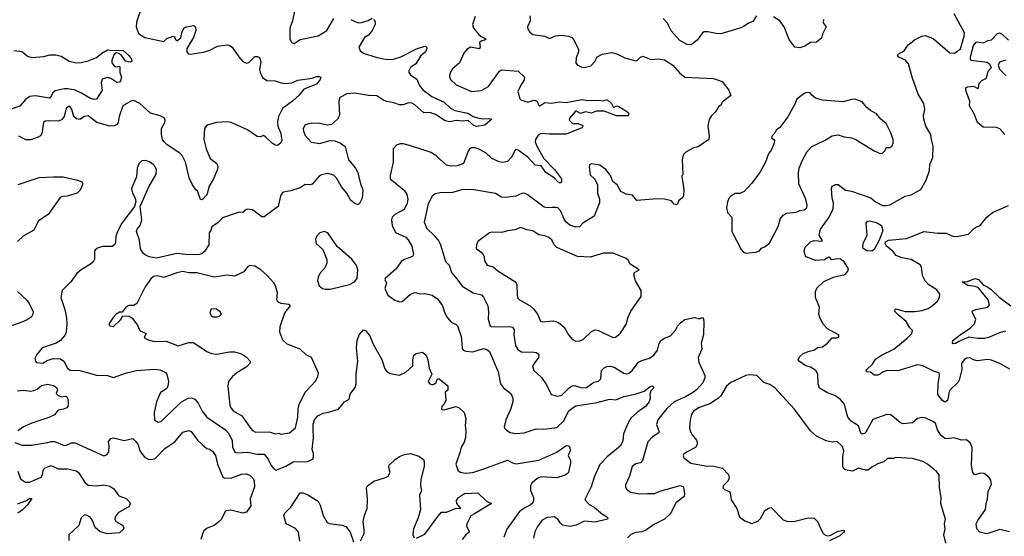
# Model space of a CAD drawing. Extents: x 2133489 to 2292442, y 756223 to 916462.
# Tile 341 of 463: x 2235673 to 2243891, y 816752 to 821065. Entities that reach past the tile are written whole.
import ezdxf

# ---------------------------------------------------------------- set-up
doc = ezdxf.new("R2010")
doc.units = 0

msp = doc.modelspace()

# ---------------------------------------------------------------- linework, layer by layer
at = {"layer": '0CON20XD'}
for points in [[(2236693.8, 821175), (2236648.6, 821045), (2236645.7, 821005), (2236665, 820950), (2236717.5, 820915), (2236875, 820883.3), (2236901.7, 820908.3), (2236955, 820926.7), (2236965, 820922.5), (2236975.9, 820895.9), (2236985, 820888.8), (2237018, 820912), (2237030, 820965), (2237045, 820996), (2237064.5, 821005.5), (2237125.7, 821015.7), (2237141.7, 821001.7), (2237144, 820975), (2237123.3, 820915), (2237069.5, 820825), (2237068.6, 820795), (2237080, 820780), (2237095.7, 820775.7), (2237205, 820792.7), (2237255, 820808.2), (2237325, 820842.5), (2237405, 820854.5), (2237425, 820849.5), (2237445.6, 820835), (2237503.5, 820753.5), (2237534.4, 820715), (2237565, 820702.2), (2237585, 820707.8), (2237635, 820756), (2237658.3, 820758.3), (2237675, 820750), (2237685.5, 820715), (2237675.5, 820645), (2237680, 820625), (2237701.1, 820581.1), (2237735, 820556.5), (2237805.4, 820555.4), (2237855, 820537.1), (2237895, 820530.6), (2237945, 820536.5), (2237995, 820558.9), (2238114.4, 820575.6), (2238150, 820590), (2238171.1, 820591.1), (2238185.6, 820585), (2238181.8, 820565), (2238150, 820525), (2238045, 820484.3), (2238004.6, 820435), (2237950.9, 820385), (2237866, 820324), (2237832.9, 820255), (2237823.6, 820215), (2237827.8, 820175), (2237854, 820115), (2237860, 820055), (2237850, 820035), (2237825, 820013.3), (2237805, 820017.1), (2237782.2, 820032.2), (2237725, 820087.5), (2237707, 820097), (2237683, 820087), (2237655, 820088.8), (2237575.5, 820145.5), (2237437.6, 820207.6), (2237405, 820211.8), (2237314.6, 820205.4), (2237246.1, 820186.1), (2237228.8, 820175), (2237215.8, 820155), (2237210, 820065), (2237229.6, 819985), (2237264.2, 819905), (2237317.5, 819865), (2237327.1, 819835), (2237322.1, 819807.9), (2237290.8, 819735), (2237254.4, 819675), (2237235, 819603.3), (2237195, 819560), (2237183, 819563), (2237156.7, 819635), (2237143.3, 819645), (2237115.8, 819685.8), (2237088.6, 819745), (2237056.4, 819875), (2237031.8, 819925), (2237009.7, 819949.7), (2236905, 820020.8), (2236876.6, 820046.6), (2236865.7, 820065), (2236857.5, 820105), (2236857.5, 820155), (2236885, 820206.7), (2236886.9, 820225), (2236877.8, 820245), (2236845, 820261.1), (2236765.7, 820285), (2236676.9, 820365), (2236625, 820389.6), (2236605, 820387.1), (2236533.4, 820346.6), (2236503.8, 820255), (2236494.4, 820205.6), (2236485, 820188.8), (2236463, 820177), (2236425, 820175.7), (2236316.3, 820206.3), (2236245, 820261.2), (2236215, 820257.5), (2236175, 820230), (2236146.4, 820236.4), (2236124, 820255), (2236109.2, 820315), (2236095, 820338), (2236085, 820341.2), (2236065, 820326.7), (2236054.3, 820305), (2236045.7, 820255), (2236022.9, 820227.1), (2235995, 820217.5), (2235909.5, 820220.5)], [(2237965.6, 821135), (2237951.4, 821055), (2237928.5, 820995), (2237928.6, 820905), (2237943, 820873), (2237965, 820866.7), (2238015, 820898), (2238165, 820928.8), (2238235.4, 820974.6), (2238295.4, 821075)], [(2238436.7, 821065), (2238469.5, 821049.5), (2238505, 821038.9), (2238525, 821040.6), (2238582, 821058), (2238615, 821076.2)], [(2239475, 821090), (2239452.5, 821025), (2239461.2, 820995), (2239501.2, 820945), (2239525, 820924), (2239562.5, 820905), (2239557.5, 820895), (2239525, 820886), (2239511.2, 820875), (2239515.7, 820835), (2239508.1, 820821.9), (2239435, 820835.7), (2239405, 820816.2), (2239378.8, 820785), (2239343.3, 820705), (2239286, 820655), (2239262, 820615), (2239260.5, 820590.5), (2239267.5, 820565), (2239315, 820520), (2239445, 820465.6), (2239525, 820473.1), (2239585, 820507.1), (2239678.6, 820635), (2239694, 820646), (2239835, 820635.7), (2239887.5, 820585), (2239881.2, 820555), (2239855, 820516.7), (2239830.8, 820465), (2239846.7, 820405), (2239856.1, 820396.1), (2239915, 820376), (2239965, 820392.5), (2239980.6, 820390.6), (2239991.8, 820381.8), (2240006.9, 820346.9), (2240015, 820345.6), (2240055, 820372.7), (2240115, 820367.1), (2240175, 820378.5), (2240235, 820374.3), (2240365, 820399.5), (2240415, 820389.1), (2240512.1, 820392.1), (2240535.8, 820385.8), (2240575, 820395.7), (2240592, 820385), (2240611.4, 820365), (2240626.4, 820336.4), (2240635, 820333.3), (2240655, 820344), (2240675, 820340), (2240746, 820295), (2240757.5, 820275), (2240748.2, 820261.8), (2240655, 820262.5), (2240551.7, 820301.7), (2240485, 820300), (2240445, 820284.4), (2240395, 820294.2), (2240355, 820280), (2240315, 820302.5), (2240264, 820245), (2240260, 820225), (2240287.7, 820197.7), (2240335, 820198.1), (2240367.5, 820185), (2240373.3, 820175), (2240365, 820161.2), (2240235, 820108), (2240095, 820107.5), (2240025, 820114.4), (2239999.6, 820100.4), (2239979.4, 820065), (2239975.5, 820045), (2239992.3, 820002.3), (2240048.5, 819905), (2240136.2, 819815), (2240196.5, 819735), (2240196.5, 819715), (2240185, 819700.8), (2240165, 819711.4), (2240134, 819745), (2240065, 819789.5), (2240025.1, 819845.1), (2239975, 819850), (2239915, 819915.5), (2239835, 819976), (2239815, 819980), (2239805, 819972.5), (2239780.5, 819919.5), (2239745, 819880), (2239707, 819873), (2239675, 819877.5), (2239614.5, 819904.5), (2239562.6, 819952.6), (2239505, 819982.9), (2239475, 819994.3), (2239445, 819994.2), (2239426.8, 819983.2), (2239415, 819966.7), (2239376.4, 819863.6), (2239325, 819843.5), (2239270.6, 819840.6), (2239235, 819851.1), (2239152.9, 819925), (2239106.3, 819956.3), (2238925.6, 820015.6), (2238875, 820029.2), (2238850.5, 820029.5), (2238821.2, 820018.8), (2238790, 819985), (2238789.2, 819875), (2238764.3, 819765), (2238766.2, 819735), (2238882.4, 819642.4), (2238905.6, 819605), (2238913.1, 819565), (2238907.6, 819532.4), (2238880.9, 819479.1), (2238805, 819439.4), (2238782.5, 819415), (2238777.1, 819395), (2238782.9, 819345), (2238808.7, 819288.7), (2238895, 819248.1), (2238916.9, 819226.9), (2238945.6, 819175), (2238960.8, 819105), (2238952.7, 819087.3), (2238885, 819062.2), (2238857.5, 819045), (2238815.8, 818985), (2238723.8, 818905), (2238720, 818895), (2238733.8, 818865), (2238721.7, 818821.7), (2238746.2, 818765), (2238805, 818724.2), (2238845, 818708), (2238865, 818711.2), (2238935, 818772), (2238972.9, 818787.1), (2239015, 818776.2), (2239055, 818777.5), (2239115, 818764.4), (2239159.2, 818735), (2239203.1, 818675), (2239220.8, 818615), (2239244.4, 818574.4), (2239275, 818538.8), (2239315, 818520), (2239327.4, 818507.4), (2239358.7, 818418.7), (2239365.6, 818325), (2239374.6, 818304.6), (2239396.4, 818296.4), (2239455, 818293.1), (2239545, 818320.5), (2239572.5, 818312.5), (2239594.5, 818294.5), (2239668, 818125), (2239687.1, 818025), (2239712.3, 817992.3), (2239773.8, 817945), (2239790, 817905), (2239788, 817875), (2239770.5, 817809.5), (2239731.2, 817725), (2239716.7, 817665), (2239720, 817655), (2239735, 817636.7), (2239767.7, 817617.7), (2239815, 817609.2), (2239884.2, 817615.8), (2239985, 817648.1), (2240047.3, 817647.3), (2240155, 817660.5), (2240214.8, 817715.2), (2240255, 817795.4), (2240285, 817822.5), (2240315, 817839.6), (2240491.8, 817868.2), (2240595, 817895.5), (2240648.3, 817891.7), (2240715, 817919.4), (2240811.2, 817938.8), (2240885.5, 817964.5), (2240935, 818002), (2240955, 818007.5), (2240970, 817995), (2240940, 817965), (2240933.3, 817935), (2240936.1, 817903.9), (2240926.2, 817875), (2240896, 817835), (2240830.7, 817789.3), (2240775, 817738), (2240751.1, 817698.9), (2240713.4, 817606.6), (2240706.5, 817545), (2240684.5, 817505), (2240576.7, 817415), (2240515, 817352), (2240467.7, 817245), (2240442.2, 817165), (2240392, 817065), (2240393.4, 817053.4), (2240426.9, 817016.9), (2240467.5, 816995), (2240536.2, 816936.2), (2240573.3, 816915), (2240582.5, 816905), (2240580, 816895), (2240475, 816871.1), (2240385, 816877.3), (2240316.6, 816843.4), (2240264.2, 816834.2), (2240205, 816845.5), (2240185, 816863.1), (2240164.3, 816895), (2240135, 816914.3), (2240075, 816907.8), (2240035, 816887.5), (2239995, 816832.5), (2239972, 816788), (2239961.1, 816735)], [(2239932.3, 821097.7), (2239934, 821055), (2239911.2, 821005), (2239913.8, 820985), (2239930.5, 820960.5), (2239955, 820941.2), (2240055, 820925.8), (2240095, 820908.6), (2240145, 820928.6), (2240195, 820934.3), (2240255, 820927.1), (2240281.2, 820915), (2240297, 820897), (2240336.7, 820815), (2240336.2, 820795), (2240316.7, 820745), (2240313.6, 820703.6), (2240325, 820686.7), (2240365, 820668.8), (2240385, 820664), (2240439.7, 820680.3), (2240472.5, 820715), (2240492.5, 820755), (2240535, 820777.5), (2240615, 820790), (2240663, 820777), (2240725, 820746.7), (2240815, 820720), (2240827.3, 820722.7), (2240855, 820751.2), (2240875, 820758.8), (2240941.4, 820731.4), (2241005, 820738), (2241055, 820728.8), (2241125, 820686.2), (2241180.3, 820620.3), (2241225, 820583.8), (2241462.7, 820572.7), (2241537.3, 820547.3), (2241592.5, 820475), (2241608.3, 820431.7), (2241537.5, 820375), (2241527.5, 820355), (2241505, 820337.5), (2241480, 820295), (2241445, 820260), (2241429.1, 820230.9), (2241417.5, 820175), (2241428.8, 820095), (2241426.1, 820063.9), (2241336, 820004), (2241296.4, 819993.6), (2241232.6, 819957.4), (2241210, 819935), (2241202.2, 819895), (2241208, 819775), (2241200, 819755), (2241210, 819685), (2241216.9, 819645), (2241214, 819595), (2241203.9, 819576.1), (2241173.9, 819556.1), (2241162.5, 819525), (2241155, 819520), (2241135, 819523.3), (2241113.6, 819553.6), (2241055, 819566.7), (2240995, 819570), (2240825, 819554.2), (2240788.3, 819598.3), (2240735, 819607.5), (2240690.5, 819630.5), (2240660, 819685), (2240623.9, 819713.9), (2240604, 819765), (2240564.3, 819814.3), (2240515, 819851.2), (2240445, 819862.5), (2240432.5, 819855), (2240427.5, 819835), (2240435, 819770), (2240474.2, 819734.2), (2240496.7, 819685), (2240496.2, 819615), (2240513.8, 819565), (2240513.3, 819535), (2240468.8, 819425), (2240373.7, 819366.3), (2240345, 819336), (2240315, 819331.9), (2240265, 819349.5), (2240235, 819373.3), (2240213.6, 819405), (2240189.4, 819465), (2240165, 819492.5), (2240147.9, 819497.9), (2240113.9, 819496.1), (2240075, 819492.5), (2240050.2, 819500.2), (2239908, 819605), (2239885, 819615.8), (2239865, 819614.4), (2239815, 819590.9), (2239725, 819578.9), (2239693.8, 819583.8), (2239645, 819612.9), (2239463.4, 819643.4), (2239374.4, 819645.6), (2239285, 819621.4), (2239181.7, 819618.3), (2239140.3, 819609.7), (2239115, 819591.2), (2239081.7, 819528.3), (2239049.2, 819375), (2239072.4, 819322.4), (2239130.6, 819265), (2239171.1, 819215), (2239185.5, 819185), (2239225.8, 819045), (2239257.5, 819015), (2239277.5, 818955), (2239322.4, 818902.4), (2239365, 818839.2), (2239456.7, 818783.3), (2239526.6, 818766.6), (2239545, 818748.8), (2239580.9, 818675), (2239586.8, 818625), (2239584.6, 818565), (2239601.2, 818505), (2239615, 818500.6), (2239763.6, 818503.6), (2239787.3, 818497.3), (2239799.5, 818475), (2239798.2, 818435), (2239811.5, 818345), (2239830.2, 818310.2), (2239862.7, 818292.7), (2239968.2, 818288.2), (2239985.5, 818285.5), (2240003, 818273), (2240007.5, 818265), (2240004.2, 818245), (2239954, 818175), (2239965, 818136.7), (2240028, 818078), (2240070.8, 818015), (2240110, 817935), (2240165, 817922), (2240198.8, 817931.2), (2240259.2, 817990.8), (2240285, 818008.2), (2240305, 818011.2), (2240365, 817991.9), (2240405, 817992.9), (2240465, 818039.4), (2240505, 818045.8), (2240523.4, 818066.6), (2240530, 818135), (2240550.9, 818159.1), (2240575, 818170.5), (2240605, 818172.9), (2240633.6, 818163.6), (2240715, 818112.5), (2240735, 818107.5), (2240757, 818113), (2240785.6, 818135), (2240838.6, 818205), (2240865, 818219.6), (2240930.9, 818239.1), (2240966.9, 818263.1), (2240995.8, 818305), (2241009.5, 818360.5), (2241023.3, 818385), (2241055, 818406.7), (2241105, 818426), (2241148, 818472), (2241164.5, 818505.5), (2241188, 818535), (2241225, 818562), (2241305, 818578), (2241345, 818566.2), (2241365, 818576.7), (2241376.7, 818575), (2241383.9, 818543.9), (2241380, 818435), (2241360, 818365), (2241365.6, 818315), (2241337.1, 818245), (2241341.9, 818205), (2241390.5, 818095), (2241390.5, 818075), (2241375, 818032), (2241323.5, 817975), (2241297.5, 817955), (2241235, 817919.5), (2241134.5, 817875), (2241075, 817819.1), (2240998.9, 817725), (2240988.9, 817685), (2241010.6, 817625), (2241008.6, 817615), (2240955, 817581.9), (2240915, 817541.2), (2240872.2, 817385), (2240855, 817365.7), (2240815, 817355.8), (2240785, 817333.3), (2240764, 817255), (2240728.3, 817181.7), (2240728.8, 817165), (2240738.8, 817145), (2240771.3, 817121.3), (2240845, 817107.1), (2240912.2, 817107.8)], [(2241822.7, 821097.3), (2241791.2, 821048.8), (2241755, 821036), (2241712.5, 821005), (2241682.5, 820995), (2241525, 820946.7), (2241485, 820948.8), (2241416.1, 820963.9), (2241385, 820962), (2241371.2, 820955), (2241326.6, 820893.4), (2241287.6, 820862.4), (2241274.5, 820855.5), (2241245, 820856.9), (2241181.9, 820891.9), (2241111.5, 820971.5), (2241079.2, 821035), (2241044.2, 821075)], [(2242382.9, 821065), (2242378.6, 821038.6), (2242403.8, 821005), (2242374.2, 820945), (2242365, 820910), (2242325, 820876.7), (2242275, 820874), (2242225, 820844.3), (2242185, 820830.8), (2242142, 820835), (2242095, 820900), (2242054.3, 821005), (2242017.5, 821055), (2241965, 821089.2)], [(2243935, 816789.2), (2243855, 816808.8), (2243745, 816773.3), (2243686.7, 816785), (2243661.2, 816815), (2243657.5, 816855), (2243671.4, 816885), (2243734.4, 816975), (2243740, 817025), (2243752, 817065), (2243755.8, 817125), (2243784.3, 817185.7), (2243778.8, 817221.2), (2243762.5, 817245), (2243723.3, 817275), (2243695, 817278.9), (2243645, 817266.2), (2243627.5, 817285), (2243617.5, 817345), (2243621.7, 817491.7), (2243609.3, 817529.3), (2243575, 817557.5), (2243535, 817553.3), (2243473.9, 817573.9), (2243415, 817564.2), (2243395, 817568), (2243360.8, 817595), (2243335, 817641.2), (2243315.6, 817695), (2243295, 817711.1), (2243235, 817738.5), (2243205, 817743.1), (2243166.7, 817735), (2243125, 817700), (2243045, 817690), (2243020.7, 817700.7), (2242945, 817766.2), (2242911.7, 817768.3), (2242794.2, 817725.8), (2242735, 817620), (2242725, 817609.2), (2242705, 817604.2), (2242693, 817613), (2242675.2, 817675.2), (2242612.8, 817712.8), (2242585.5, 817745), (2242565, 817817.5), (2242556.1, 817856.1), (2242524, 817895), (2242476.9, 817926.9), (2242415, 817949.5), (2242347.8, 817987.8), (2242337.5, 818025), (2242334.2, 818105), (2242318.8, 818135), (2242275, 818162.5), (2242235, 818175.7), (2242180.5, 818210.5), (2242171.1, 818225), (2242180.5, 818249.5), (2242212.9, 818277.1), (2242261.7, 818298.3), (2242301.2, 818305), (2242335, 818326.9), (2242375, 818334.2), (2242415, 818363.3), (2242455, 818407.5), (2242491.7, 818408.3), (2242507.5, 818415), (2242512.5, 818425), (2242507.5, 818435), (2242415, 818483.8), (2242381.1, 818521.1), (2242355, 818570), (2242343.5, 818605), (2242348, 818665), (2242316.7, 818745), (2242316.5, 818795), (2242325.5, 818824.5), (2242385, 818880), (2242465, 818916), (2242561.7, 818938.3), (2242586.1, 818963.9), (2242591.2, 818985), (2242555, 819043.8), (2242525, 819064.3), (2242505, 819067.1), (2242448.8, 819058.8), (2242435, 819080), (2242425, 819082.5), (2242391.1, 819058.9), (2242315, 819055.3), (2242238.6, 819085), (2242227.9, 819097.9), (2242219.6, 819130.4), (2242228.4, 819165), (2242275, 819211.1), (2242305, 819221.8), (2242370.6, 819215), (2242371.1, 819225), (2242347.1, 819265), (2242356.7, 819315), (2242429.6, 819415), (2242462.5, 819485), (2242465.7, 819535), (2242455.8, 819575), (2242450, 819655), (2242455.8, 819674.2), (2242481.2, 819688.8), (2242505, 819689.2), (2242565, 819640), (2242615, 819632), (2242776.6, 819576.6), (2242816.7, 819545), (2242875, 819514), (2242905, 819512), (2242935, 819519.2), (2243065, 819590.8), (2243115, 819602.5), (2243194.3, 819645.7), (2243239.2, 819725), (2243265.7, 819805), (2243270, 819855), (2243295.7, 819914.3), (2243297.6, 820007.6), (2243280, 820075), (2243278.1, 820105), (2243237.1, 820175), (2243220.6, 820235), (2243217.1, 820265), (2243227.1, 820315), (2243218.8, 820365), (2243173.4, 820443.4), (2243123.3, 820583.3), (2243091.4, 820695), (2243065.6, 820725.6), (2243011.7, 820751.7), (2243000, 820765), (2243005, 820777.5), (2243055.9, 820804.1), (2243090, 820855), (2243105, 820866.7), (2243142.5, 820895), (2243202.3, 820927.7), (2243231.7, 820931.7), (2243297.1, 820907.1), (2243437, 820787), (2243475, 820785.8), (2243525, 820820), (2243557, 820927), (2243558.6, 820955), (2243472.8, 821112.8)], [(2238629.3, 821069.3), (2238641.2, 821045), (2238640, 821025), (2238615, 820974.2), (2238585, 820935.6), (2238550.9, 820915), (2238502.5, 820835), (2238514, 820805), (2238543.3, 820785), (2238645, 820751.1), (2238725, 820734.6), (2238785, 820733.2), (2238855, 820754.6), (2238985, 820820.8), (2239055, 820843.3), (2239068, 820838), (2239071.2, 820825), (2239061.4, 820795), (2239019.2, 820760.8), (2238979.4, 820695), (2238936, 820665), (2238921.2, 820638.8), (2238922, 820625), (2238934, 820605), (2238988.4, 820568.4), (2239011.5, 820515), (2239038.6, 820478.6), (2239112.6, 820422.6), (2239155.6, 820404.4), (2239216.9, 820375), (2239268.1, 820325), (2239305, 820306), (2239413.3, 820285), (2239456.9, 820256.9), (2239494.3, 820244.3), (2239535, 820236.9), (2239585, 820240.6), (2239612.5, 820235), (2239555, 820183.8), (2239485, 820173.4), (2239465, 820181.9), (2239415, 820223.5), (2239365, 820217.8), (2239315, 820223.8), (2239262.6, 820212.6), (2239225, 820218.9), (2239145, 820272.9), (2239095, 820288.5), (2239045, 820287.1), (2238970, 820355), (2238945, 820368.5), (2238919.2, 820370.8), (2238875, 820353.8), (2238843.9, 820353.9), (2238795, 820371.2), (2238735, 820381.2), (2238704.3, 820394.3), (2238655, 820430), (2238585, 820431.2), (2238467.8, 820452.2)], [(2243895.6, 820105.6), (2243854.1, 820154.1), (2243825, 820164), (2243715, 820167.1), (2243666.7, 820205), (2243641.7, 820271.7), (2243601.2, 820345), (2243603.3, 820385), (2243571.9, 820465), (2243571.2, 820495), (2243585.8, 820504.2), (2243635, 820508.8), (2243665, 820492.5), (2243676.4, 820493.6), (2243682.5, 820535), (2243705, 820556.2), (2243742.3, 820577.7), (2243757.1, 820635), (2243783.1, 820665), (2243769.9, 820689.9), (2243747.7, 820707.7), (2243635, 820720.3), (2243618.1, 820725), (2243608.6, 820735), (2243608.8, 820755), (2243635, 820850), (2243655, 820875.5), (2243665, 820879.4), (2243717.7, 820872.3), (2243755, 820890), (2243785, 820896.2), (2243835, 820948.6), (2243850, 820955), (2243873.6, 820945), (2243925, 820894.6)], [(2235625, 820806), (2235675, 820801.2), (2235697.5, 820795), (2235739.3, 820759.3), (2235775, 820750), (2235875, 820758.5), (2235925, 820771.9), (2235975, 820771.1), (2236019.5, 820759.5), (2236087, 820717), (2236144.4, 820704.4), (2236185, 820706.9), (2236245, 820720.6), (2236315, 820750), (2236358.1, 820785), (2236405, 820812.2), (2236445, 820806), (2236535, 820811.1), (2236584.7, 820765), (2236606, 820735), (2236609.4, 820715), (2236595, 820710.9), (2236555, 820718.8), (2236519.9, 820769.9), (2236495, 820785.6), (2236473.5, 820786.5), (2236459.2, 820770.8), (2236441.1, 820725), (2236443, 820703), (2236461.7, 820678.3), (2236475, 820670.8), (2236505, 820677.5), (2236510, 820670), (2236509.1, 820625), (2236522.2, 820585), (2236515.6, 820554.4), (2236505, 820542.7), (2236485, 820539.7), (2236435, 820574), (2236405, 820583.1), (2236361.9, 820568.1), (2236352.5, 820537.5), (2236361.4, 820475), (2236315, 820400.8), (2236295, 820398.1), (2236265.5, 820405.5), (2236184.8, 820454.8), (2236136.7, 820476.7), (2236075, 820488.4), (2236045, 820487.6), (2235968.9, 820471.1), (2235948, 820452), (2235931.7, 820418.3), (2235920.8, 820409.2), (2235805, 820429.2), (2235758, 820422), (2235722.4, 820397.6), (2235675, 820342.9), (2235585, 820312.1)], [(2243905, 820725.3), (2243851.4, 820708.6), (2243839.2, 820685), (2243851.1, 820651.1), (2243905, 820598)], [(2238467.8, 820452.2), (2238403.7, 820446.3), (2238344.3, 820415), (2238335.7, 820385), (2238341.5, 820265), (2238326.7, 820235), (2238275, 820188.6), (2238245, 820183.3), (2238175, 820198.9), (2238105, 820200), (2238055, 820185.7), (2238040.5, 820155), (2238040.9, 820135), (2238055, 820098), (2238105, 820043.3), (2238175, 820030.9), (2238265, 820055.6), (2238303.4, 820053.4), (2238350, 820035), (2238388.6, 820005), (2238416.5, 819895), (2238475.5, 819825.5), (2238492.5, 819795), (2238519.4, 819685), (2238536.4, 819643.6), (2238531.2, 819575), (2238508.8, 819531.2), (2238495, 819520), (2238469.3, 819529.3), (2238436.1, 819556.1), (2238403, 819617), (2238358.7, 819668.7), (2238319.5, 819739.5), (2238295, 819765.6), (2238245, 819780.6), (2238191.2, 819768.8), (2238175, 819760), (2238115, 819692.3), (2238095, 819686.7), (2238055, 819687.7), (2238015, 819659.5), (2237935, 819635.5), (2237875, 819625.8), (2237862.7, 819617.3), (2237848.8, 819595), (2237831.2, 819505), (2237715, 819417.5), (2237695, 819420), (2237615.9, 819475.9), (2237575, 819484), (2237553.3, 819475), (2237535, 819454), (2237505, 819457.5), (2237365, 819409.2), (2237329.6, 819370.4), (2237275.7, 819335), (2237268.6, 819305), (2237254.3, 819285), (2237250.6, 819185), (2237215, 819129.2), (2237196.8, 819113.2), (2237175, 819104.6), (2237085, 819102.7), (2236985, 819112.7), (2236815, 819072.9), (2236755, 819084.4), (2236720.6, 819100.6), (2236702.9, 819115), (2236681.7, 819151.7), (2236671.8, 819225), (2236647.5, 819295), (2236653.3, 819315), (2236678.9, 819345), (2236692.1, 819395), (2236677.5, 819505), (2236750.2, 819669.8), (2236813.1, 819775), (2236814.4, 819815), (2236792.2, 819852.2), (2236755, 819878.9), (2236725, 819889.4), (2236693.5, 819886.5), (2236667.6, 819862.4), (2236654.5, 819825.5), (2236647.8, 819752.2), (2236605.5, 819655), (2236615, 819616.2), (2236638.1, 819575), (2236642.4, 819547.6), (2236632.2, 819505), (2236526.2, 819365), (2236490, 819295), (2236476.9, 819255), (2236473.1, 819205), (2236465, 819183.8), (2236445, 819171.2), (2236365, 819170.8), (2236313.3, 819155), (2236296.7, 819135), (2236296.7, 819065), (2236285, 819042.5), (2236265, 819022.5), (2236185, 818976.7), (2236151.2, 818945), (2236098.8, 818875), (2236028, 818805), (2236015.8, 818745), (2236050.6, 818645), (2236064.3, 818575), (2236066.9, 818525), (2236060, 818455), (2236052, 818435), (2236013.3, 818385), (2235976.7, 818365), (2235862, 818325), (2235815, 818268.8), (2235800.8, 818235), (2235804, 818215), (2235813.5, 818203.5), (2235865, 818198.2), (2235901.5, 818218.5), (2235953.3, 818236.7), (2236015, 818232.5), (2236041.9, 818215), (2236071.9, 818155), (2236095, 818138.1), (2236175, 818136.5), (2236315, 818095.7), (2236405, 818093.8), (2236455, 818077.5), (2236565, 818117.5), (2236647, 818137), (2236795, 818147.1), (2236845, 818141.1), (2236888.9, 818118.9), (2236900, 818105), (2236914.4, 818045), (2236910, 818005), (2236900.8, 817985), (2236847.4, 817952.6), (2236814.5, 817875), (2236795.5, 817784.5), (2236797.5, 817725), (2236825, 817705.7), (2236855, 817710), (2236982.9, 817835), (2237025, 817874.2), (2237085, 817906.7), (2237115, 817906.2), (2237135, 817896.7), (2237164.1, 817864.1), (2237195, 817797.1), (2237235, 817747.5), (2237389.8, 817639.8), (2237413.1, 817615), (2237446.4, 817555), (2237449.4, 817495), (2237468.8, 817455), (2237485, 817447.5), (2237575, 817454.7), (2237655, 817438), (2237715, 817437.1), (2237746.4, 817395), (2237772.1, 817342.1), (2237795, 817314), (2237815, 817304), (2237893.6, 817336.4), (2237955, 817374.2), (2238075, 817377.5), (2238118.8, 817395), (2238125.8, 817415), (2238124.2, 817444.2), (2238113.8, 817475), (2238125.3, 817575), (2238122.7, 817647.3), (2238122.8, 817687.2), (2238134.4, 817725), (2238162.2, 817757.8), (2238205, 817780.6), (2238251.7, 817788.3), (2238335, 817814.4), (2238385, 817875.6), (2238424.2, 817895.8), (2238432.3, 817937.7), (2238472.5, 817995), (2238481.9, 818025), (2238481.2, 818105), (2238495.5, 818215), (2238484.5, 818325.5), (2238490, 818385), (2238505.9, 818434.1), (2238543.9, 818476.1), (2238559.3, 818469.3), (2238596.7, 818425), (2238622.5, 818355), (2238695, 818226.7), (2238719.5, 818149.5), (2238735, 818131.2), (2238765, 818112), (2238843.9, 818096.1), (2238895, 818123.3), (2238953.9, 818176.1), (2238954.3, 818225.7), (2238963.3, 818263.3), (2238981.2, 818278.8), (2239035, 818288.8), (2239065, 818263.3), (2239080, 818225), (2239090.6, 818155), (2239114.2, 818105), (2239083.8, 818045), (2239096.7, 818025), (2239115, 818016.2), (2239135, 818024), (2239148.8, 818035), (2239153.8, 818056.2), (2239164.1, 818065.9), (2239175, 818066), (2239246.9, 818006.9), (2239247.1, 817972.9), (2239224, 817955), (2239231.1, 817885), (2239219.5, 817860.5), (2239196.2, 817835), (2239193.6, 817813.6), (2239205, 817807.5), (2239225, 817810), (2239315, 817835.6), (2239342, 817825), (2239383.8, 817785), (2239397.5, 817735), (2239391.9, 817675), (2239398.1, 817635), (2239394.5, 817575.5), (2239382.4, 817537.6), (2239357.1, 817495), (2239350.7, 817459.3), (2239313.8, 817355), (2239330, 817305), (2239348.3, 817288.3), (2239395, 817280), (2239455, 817285.7), (2239546.2, 817313.8), (2239745, 817388.5), (2239786.2, 817365), (2239817.5, 817357.5), (2240005, 817388.7), (2240157.1, 817452.9), (2240235, 817509.2), (2240255, 817508), (2240266.2, 817495), (2240268.1, 817465), (2240252, 817425), (2240270, 817385), (2240271.2, 817365), (2240253.8, 817285), (2240246.2, 817275), (2240225, 817261.2), (2240155, 817238.8), (2240025, 817249.5), (2239991.5, 817235), (2239946.9, 817195), (2239936.8, 817173.2), (2239936.5, 817135), (2239960.9, 817075), (2239961.7, 817048.3), (2239955, 817030), (2239935, 817011.1), (2239895, 816992.5), (2239845, 816957.5), (2239789.1, 816880.9), (2239738.9, 816811.1), (2239715.4, 816745)], [(2241735, 819116.2), (2241815, 819123.8), (2241845, 819133.3), (2241863.9, 819156.1), (2241895, 819170), (2241930.7, 819199.3), (2242003, 819337), (2242024.4, 819405.6), (2242045, 819432), (2242075, 819450), (2242155, 819458.8), (2242185, 819472.5), (2242221.7, 819478.3), (2242243.3, 819495), (2242245.8, 819515), (2242234.3, 819565), (2242176.2, 819695), (2242173.8, 819785), (2242180, 819825), (2242203, 819887), (2242246, 819965), (2242284.4, 820005.6), (2242391.2, 820055), (2242455, 820096), (2242503.6, 820103.6), (2242555.9, 820085.9), (2242615, 820078.8), (2242647.7, 820067.7), (2242805, 819970), (2242855, 819946.7), (2242875, 819950), (2242896.7, 819973.3), (2242905, 819997.5), (2242935, 819997.5), (2242952.5, 820005), (2242963.8, 820035), (2242964, 820064), (2242941.2, 820125), (2242905, 820196.7), (2242861.2, 820235), (2242825, 820278.8), (2242775, 820306.7), (2242740, 820335), (2242705, 820380), (2242645, 820400), (2242615, 820398.8), (2242545, 820378.8), (2242375, 820392.5), (2242315, 820410), (2242283.6, 820433.6), (2242270, 820455), (2242243.6, 820456.4), (2242221.7, 820448.3), (2242158.3, 820401.7), (2242141.7, 820358.3), (2242085.8, 820254.2), (2242016.7, 820165), (2241986.7, 820143.3), (2241978.3, 820121.7), (2241953.3, 820095), (2241948.3, 820078.3), (2241967.5, 820065), (2241972.5, 820055), (2241970, 820035), (2241944, 819975), (2241922, 819945), (2241898, 819875), (2241850.9, 819789.1), (2241782.4, 819697.6), (2241719.4, 819630.6), (2241685, 819614.2), (2241645, 819612.5), (2241608.3, 819591.7), (2241595, 819577.5), (2241581.2, 819545), (2241571.2, 819495), (2241581.2, 819455), (2241616, 819416), (2241616.8, 819296.8), (2241696.2, 819145), (2241715, 819123.8), (2241735, 819116.2)], [(2235909.5, 820220.5), (2235885, 820218), (2235873, 820207), (2235858, 820115), (2235846.2, 820095), (2235827.6, 820082.4), (2235765, 820062), (2235725, 820062.5), (2235665, 820093.1)], [(2235660.5, 819689.5), (2235835, 819746.7), (2235956.6, 819753.4), (2236035, 819751.9), (2236155.6, 819725.6), (2236190.5, 819710.5), (2236201.2, 819695), (2236178.7, 819641.3), (2236154.2, 819615.8), (2236068.8, 819591.2), (2236030.3, 819589.7), (2236010.8, 819579.2), (2235910.8, 819439.2), (2235829.4, 819385), (2235792.1, 819307.9), (2235702.7, 819257.3), (2235655, 819212.5)], [(2243425.4, 817924.6), (2243417.8, 817885), (2243395, 817871.9), (2243375, 817884.3), (2243337.5, 817935), (2243339.2, 818025), (2243350, 818095), (2243346.4, 818116.4), (2243306.4, 818126.4), (2243205, 818178.8), (2243165, 818184), (2243005, 818133.1), (2242914.4, 818135.6), (2242875, 818122), (2242855.4, 818104.6), (2242835, 818098.1), (2242805, 818096.2), (2242775, 818123.3), (2242740, 818125), (2242737.5, 818135), (2242743.8, 818145), (2242791.4, 818188.6), (2242815, 818231.8), (2242865.6, 818265), (2242968.3, 818315), (2243081.2, 818405), (2243120, 818445), (2243125, 818470), (2243101.4, 818491.4), (2243072.9, 818545), (2243005, 818599.4), (2242980, 818625), (2242976.7, 818643.3), (2242985, 818650), (2243065, 818627.5), (2243145, 818628.1), (2243205, 818635.5), (2243255.3, 818654.7), (2243290, 818675), (2243334.4, 818715), (2243351.4, 818745), (2243352.1, 818772.1), (2243328, 818808), (2243262.1, 818852.1), (2243231.4, 818885), (2243208.7, 818928.7), (2243199.1, 818999.1), (2243188.7, 819018.7), (2243115, 819061.4), (2243035, 819077.5), (2242990, 819095), (2242960.9, 819130.9), (2242907.2, 819175), (2242897.4, 819195), (2242900.4, 819209.6), (2242925, 819222.8), (2243075, 819237.1), (2243222.7, 819297.3), (2243335, 819281.9), (2243405, 819282.9), (2243457.5, 819257.5), (2243495, 819254), (2243592.5, 819275), (2243635, 819317.5), (2243660, 819335), (2243686.4, 819343.6), (2243746.7, 819415), (2243792.5, 819455), (2243925, 819512.5)], [(2242785, 819132), (2242743.5, 819135), (2242714.5, 819155), (2242710, 819165), (2242713, 819197), (2242746.2, 819265), (2242738, 819365), (2242748.7, 819381.3), (2242763.7, 819386.3), (2242825, 819372.2), (2242865.9, 819345), (2242875.7, 819315), (2242874.8, 819295), (2242846, 819224), (2242805, 819145.3), (2242785, 819132)], [(2238224.1, 818814.1), (2238265, 818814.2), (2238425.6, 818854.4), (2238466.7, 818875), (2238490, 818905), (2238494.4, 818975), (2238485, 819011.2), (2238444.2, 819065), (2238321.7, 819171.7), (2238245.9, 819285.9), (2238215, 819296.2), (2238177.5, 819285), (2238150, 819255), (2238141.7, 819228.3), (2238147.5, 819195), (2238202.5, 819145), (2238236.4, 819063.6), (2238236.7, 819035), (2238223.3, 818995), (2238177.5, 818945), (2238163.6, 818916.4), (2238160, 818885), (2238173.9, 818843.9), (2238201.7, 818821.7), (2238224.1, 818814.1)], [(2240315, 818380), (2240345, 818382.5), (2240376.7, 818395), (2240445, 818462.5), (2240475, 818474.3), (2240505, 818469.2), (2240625, 818412), (2240645.6, 818414.4), (2240685, 818443.8), (2240737.5, 818525), (2240749.4, 818575), (2240775, 818631.2), (2240860, 818755), (2240861.2, 818805), (2240813.2, 818883.2), (2240798, 818935), (2240805, 818953.3), (2240842.5, 818975), (2240766.1, 819026.1), (2240753.3, 819055), (2240735, 819070), (2240626.3, 819116.3), (2240545, 819114.2), (2240435, 819081.5), (2240328.1, 819088.1), (2240155, 819162), (2240134, 819185), (2240115.6, 819225.6), (2240085, 819249.2), (2240055, 819261.4), (2240005, 819269.2), (2239955, 819302.5), (2239905, 819309.2), (2239855, 819329.2), (2239805, 819310), (2239747.3, 819302.7), (2239695, 819287.5), (2239615, 819291.2), (2239595, 819284.2), (2239497, 819213), (2239486, 819185), (2239484, 819155), (2239526, 819125), (2239542, 819105), (2239550, 819085), (2239551.3, 819051.3), (2239575, 819016.2), (2239625, 819000), (2239665, 818968), (2239812.8, 818872.8), (2239822.9, 818855), (2239824.3, 818765), (2239830.3, 818740.3), (2239844.5, 818724.5), (2239934.7, 818674.7), (2239961.7, 818651.7), (2239995.6, 818605), (2240018.8, 818548.8), (2240035, 818540.8), (2240125, 818551.4), (2240165, 818538.6), (2240185.4, 818525.4), (2240216.9, 818496.9), (2240254.5, 818434.5), (2240286.2, 818395), (2240315, 818380)], [(2237855, 817604.2), (2237925, 817615.8), (2237975, 817656.2), (2237994.7, 817745), (2237996.6, 817815), (2238006.9, 817853.1), (2238057.1, 817955), (2238145, 818048.8), (2238161.4, 818085), (2238165.8, 818115), (2238108.8, 818245), (2238065.5, 818265.5), (2238015, 818314.2), (2237905, 818357.1), (2237868.5, 818388.5), (2237844.4, 818455), (2237846.3, 818503.7), (2237885, 818617.5), (2237932.5, 818675), (2237916.8, 818686.8), (2237855, 818694.3), (2237830, 818705), (2237820, 818725), (2237823.8, 818785), (2237811.2, 818835), (2237796.2, 818865), (2237734.4, 818934.4), (2237685.6, 818975.6), (2237635.8, 819005.8), (2237595, 819013.3), (2237575, 819002.5), (2237545, 818960), (2237465, 818923.3), (2237405, 818933.1), (2237295, 818914.4), (2237151.5, 818951.5), (2237085, 818950.5), (2237035, 818961.8), (2236985, 818950.9), (2236875, 818912.5), (2236820, 818925), (2236789.3, 818920.7), (2236767.6, 818902.4), (2236720, 818835), (2236650, 818695), (2236625, 818677.5), (2236585, 818677.5), (2236560, 818665), (2236528.3, 818621.7), (2236505, 818622.5), (2236477.5, 818605), (2236455, 818582.5), (2236417.5, 818525), (2236425, 818510), (2236455, 818503.3), (2236515, 818557.5), (2236535, 818590), (2236585, 818592.5), (2236613, 818573), (2236656.7, 818515), (2236661.7, 818498.3), (2236678.3, 818468.3), (2236727.5, 818445), (2236713.3, 818415), (2236717.5, 818405), (2236745, 818392), (2236795, 818378.9), (2236895, 818381.5), (2236995, 818342.5), (2237085, 818368.6), (2237125, 818368.6), (2237235, 818294.4), (2237275, 818278.9), (2237316.4, 818273.6), (2237425, 818292.5), (2237465, 818290.5), (2237525, 818275.6), (2237567, 818247), (2237596, 818215), (2237593.8, 818195), (2237563.8, 818165), (2237484.6, 818115.4), (2237448, 818085), (2237415.7, 818044.3), (2237409.2, 818005), (2237426.8, 817846.8), (2237435.8, 817825), (2237455, 817798.6), (2237526.6, 817756.6), (2237594, 817664), (2237615, 817634.3), (2237642.4, 817622.4), (2237755, 817624.5), (2237805, 817607.9), (2237835, 817611.4), (2237855, 817604.2)], [(2243903.6, 818463.6), (2243865, 818456.9), (2243758.9, 818411.1), (2243726.8, 818403.2), (2243667.4, 818402.6), (2243595, 818413.3), (2243510.8, 818379.2), (2243485, 818361.2), (2243465, 818358), (2243457.7, 818367.7), (2243462.5, 818385), (2243522.5, 818435), (2243609.2, 818490.8), (2243642, 818525), (2243654, 818565), (2243638, 818595), (2243624, 818625), (2243626.7, 818635), (2243653.6, 818646.4), (2243755, 818663.3), (2243767.1, 818682.9), (2243756.8, 818725), (2243676.4, 818826.4), (2243647.1, 818837.1), (2243586.2, 818845), (2243540, 818875), (2243585, 818880), (2243645, 818904.2), (2243675, 818894.3), (2243715, 818852.2), (2243755, 818832.7), (2243781.8, 818811.8), (2243847.4, 818747.4), (2243945, 818676.9)], [(2235656.2, 818795), (2235735, 818720), (2235752, 818695), (2235786.2, 818625), (2235784, 818605), (2235771.2, 818585), (2235735, 818560), (2235690.3, 818539.7), (2235605, 818508.8)], [(2237325, 818582.9), (2237345, 818591.2), (2237356.7, 818605), (2237347, 818627), (2237315, 818648), (2237275, 818650), (2237267.5, 818645), (2237261.2, 818615), (2237271.2, 818595), (2237285, 818584.2), (2237325, 818582.9)], [(2243936.1, 818146.1), (2243860.8, 818190.8), (2243785, 818223.1), (2243753.2, 818226.8), (2243665, 818215.8), (2243635, 818224), (2243602.3, 818242.3), (2243575, 818240), (2243555, 818226.2), (2243533.3, 818195), (2243535.5, 818145.5), (2243515.3, 818054.7), (2243503.9, 818036.1), (2243438.1, 817975), (2243428, 817952), (2243425.4, 817924.6)], [(2243402.2, 816695), (2243387.1, 816765), (2243398, 816815), (2243392, 816855), (2243399.2, 816895), (2243373.8, 816986.2), (2243361.4, 817025), (2243364.3, 817075), (2243350, 817155), (2243346.2, 817265), (2243325, 817293.8), (2243251.2, 817355), (2243210, 817375), (2243125, 817400.8), (2242985, 817410), (2242965, 817401.2), (2242915, 817401.2), (2242885.7, 817374.3), (2242835, 817357.5), (2242785, 817330), (2242755, 817304.6), (2242733.6, 817303.6), (2242675, 817320.5), (2242625, 817295.8), (2242565, 817307.1), (2242552.5, 817315), (2242544.4, 817335), (2242544.4, 817415), (2242551.1, 817465), (2242540.3, 817500.3), (2242495, 817542.5), (2242455, 817538.8), (2242405, 817550), (2242325, 817586.7), (2242275, 817632.5), (2242137.2, 817817.2), (2241975, 817990.8), (2241935, 818020), (2241885, 818036.2), (2241825, 818094), (2241765, 818100), (2241735, 818093.8), (2241610, 818035), (2241572, 818005), (2241525, 817925.7), (2241505.3, 817904.7), (2241433.4, 817856.6), (2241345, 817825.7), (2241296, 817795), (2241281.7, 817768.3), (2241270.6, 817725), (2241264.2, 817655), (2241270.8, 817625), (2241285, 817598.8), (2241322.5, 817555), (2241330, 817525), (2241315, 817494), (2241237.5, 817455), (2241215, 817437.5), (2241211.2, 817425), (2241216.4, 817406.4), (2241275, 817362), (2241395, 817338.8), (2241465, 817338.5), (2241540.3, 817320.3), (2241588.6, 817268.6), (2241594.3, 817235), (2241580.3, 817209.7), (2241547.5, 817175), (2241542.5, 817155), (2241555, 817142.5), (2241595, 817126.7), (2241603.3, 817115), (2241611.4, 817055), (2241660, 816985), (2241680, 816915), (2241725, 816880), (2241785, 816858.8), (2241835, 816878.8), (2241855, 816900), (2241892.4, 816967.6), (2241922, 816988), (2241945, 816990.8), (2242045, 816890), (2242075, 816878.8), (2242135, 816874), (2242253.3, 816906.7), (2242305, 816904.2), (2242330.8, 816875), (2242374.4, 816784.4), (2242394.5, 816764.5), (2242415, 816755.7), (2242435, 816758.1), (2242505, 816795.8), (2242552.5, 816802.5), (2242557.5, 816795), (2242551.2, 816785), (2242518.6, 816755), (2242432.5, 816715)], [(2235655, 817967.3), (2235705, 817971.2), (2235765, 817964.6), (2235791.1, 817968.9), (2235819.2, 817980.8), (2235855, 818010), (2235905, 818022.9), (2235955, 818010), (2235979.2, 817995), (2235990, 817975), (2235978, 817945), (2235995, 817927.5), (2236025, 817917.1), (2236055, 817921.9), (2236066.7, 817916.7), (2236076, 817896), (2236077.3, 817862.7), (2236074.6, 817835.4), (2236066.6, 817823.4), (2236038.3, 817811.7), (2235995, 817804.4), (2235963.8, 817766.2), (2235915, 817742.5), (2235775, 817697.5), (2235705.8, 817665), (2235658.9, 817631.1)], [(2235631.2, 817535), (2235693.1, 817513.1), (2235772.6, 817512.6), (2235904.6, 817535.4), (2235935, 817544.3), (2235965, 817544.2), (2236045, 817508.6), (2236065, 817511.4), (2236105, 817531.4), (2236135, 817530.8), (2236375, 817424.3), (2236398, 817432), (2236418.1, 817455), (2236421.1, 817505), (2236415.7, 817544.3), (2236435, 817568), (2236455, 817572.5), (2236545, 817550.8), (2236616.9, 817566.9), (2236643.6, 817543.6), (2236660.8, 817515), (2236676.7, 817465), (2236713.6, 817413.6), (2236745.7, 817395.7), (2236775, 817392.2), (2236805, 817402.2), (2236883.6, 817485), (2236968.8, 817541.2), (2237035, 817621.2), (2237085, 817635.8), (2237105, 817625.8), (2237157.8, 817555), (2237195, 817518), (2237235, 817486), (2237258.2, 817478.2), (2237282.6, 817462.6), (2237308.5, 817425), (2237324.5, 817355), (2237368, 817245), (2237385, 817238.1), (2237445, 817240.4), (2237525, 817271.1), (2237565, 817272.5), (2237598, 817258), (2237622.5, 817235), (2237631.4, 817215), (2237633.3, 817165), (2237595.7, 817065), (2237602, 817005), (2237565, 816953.3), (2237535, 816944), (2237435, 816969.5), (2237396.7, 816965), (2237385.6, 816954.4), (2237356.9, 816895), (2237339.2, 816875), (2237295, 816842.2), (2237239.2, 816820.8), (2237207.5, 816795), (2237186.2, 816725)], [(2238518, 816715), (2238547.5, 816775), (2238549.4, 816805), (2238540, 816875), (2238551.1, 816925), (2238573.8, 816985), (2238576.9, 817063.1), (2238567.9, 817155), (2238575, 817174.3), (2238627.8, 817212.2), (2238726.9, 817243.1), (2238748, 817255), (2238765.8, 817285), (2238753.8, 817326.2), (2238756.2, 817345), (2238807, 817393), (2238842.9, 817417.1), (2238884.3, 817435.7), (2238935, 817442.9), (2239005, 817420), (2239025, 817406.7), (2239043, 817393), (2239050, 817375), (2239048, 817335), (2239021.2, 817225), (2239019.2, 817175), (2239026.2, 817135), (2239010.8, 817095), (2239019.2, 816975), (2238999.2, 816905), (2238960.6, 816815), (2238955.8, 816765), (2238965, 816740)], [(2235656.6, 817296.6), (2235680.5, 817230.5), (2235722.6, 817202.6), (2235755, 817204.7), (2235852, 817245), (2235864.4, 817265), (2235870.9, 817309.1), (2235886.9, 817323.1), (2235935, 817343.1), (2235995, 817313.6), (2236075, 817314.5), (2236145, 817299.4), (2236165, 817284), (2236218.9, 817198.9), (2236245, 817179.4), (2236313.4, 817173.4), (2236375, 817182.2), (2236425, 817170.6), (2236457.9, 817147.9), (2236499.3, 817089.3), (2236561.7, 817068.3), (2236589.9, 817039.9), (2236594.1, 817025), (2236588.2, 817001.8), (2236495, 816947.1), (2236469.2, 816915), (2236468, 816895), (2236475.8, 816875.8), (2236530, 816845), (2236543.3, 816825), (2236539.3, 816810.7), (2236505, 816780.8), (2236407.1, 816772.9), (2236345, 816789.4), (2236302.9, 816825), (2236281.1, 816885), (2236260.7, 816910.7), (2236235, 816926), (2236215, 816930), (2236185, 816906.7), (2236167.6, 816842.4), (2236083.8, 816765), (2236082.7, 816717.3)], [(2240912.2, 817107.8), (2240975, 817108.6), (2241015, 817129.5), (2241185, 817175.5), (2241213.8, 817165), (2241222.5, 817105), (2241220, 817085), (2241149.1, 817030.9), (2241113.3, 816955), (2241098.1, 816935), (2241054.6, 816895.4), (2240965, 816851.4), (2240905.5, 816804.5), (2240865, 816787.8), (2240815, 816784.4), (2240775, 816765.6), (2240745, 816738.1)], [(2235655, 817022.9), (2235725, 817046.7), (2235755, 817068.1), (2235775, 817067.5), (2235738.6, 817015), (2235696.8, 816973.2), (2235656.9, 816945)], [(2238011.7, 816711.7), (2238000, 816785), (2237975, 816817.5), (2237897.5, 816855), (2237878, 816925), (2237886.2, 816945), (2237937.1, 816995), (2238015, 817113.3), (2238035, 817116), (2238078.8, 817098.8), (2238165, 817043.8), (2238181.3, 817011.3), (2238206.7, 816925), (2238238.3, 816868.3), (2238255, 816858.6), (2238365, 816845.7), (2238394.3, 816834.3), (2238432, 816785), (2238458.8, 816705)], [(2238985, 816736), (2239055, 816769.2), (2239161.8, 816918.2), (2239195, 816952.9), (2239235, 816954.6), (2239315, 816986), (2239355.7, 816984.3), (2239321.7, 817025), (2239319.3, 817050.7), (2239335, 817074.4), (2239385, 817109.3), (2239497.5, 817115), (2239570, 817045), (2239610, 817025), (2239470, 816940), (2239437.7, 816922.3), (2239404.5, 816855), (2239402.7, 816835), (2239425.5, 816795), (2239424.3, 816785), (2239397.1, 816762.9), (2239365, 816724.2)]]:
    msp.add_lwpolyline(points, dxfattribs=at)

doc.saveas('drawing.dxf')
